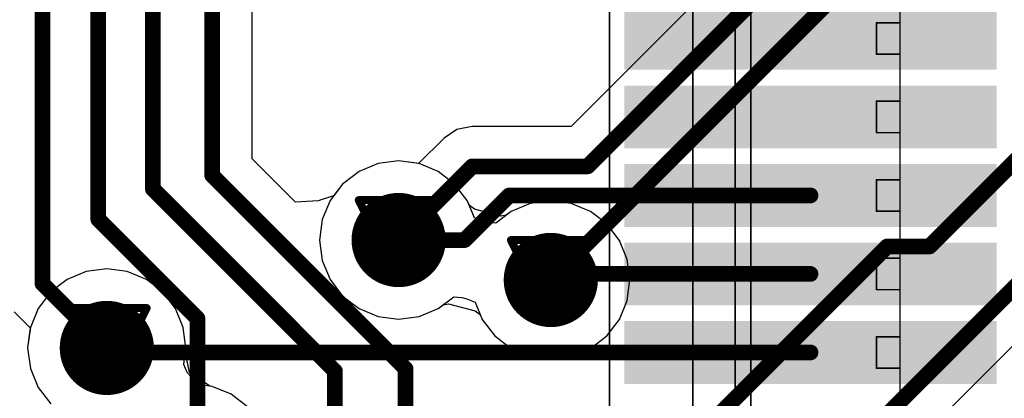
# Model space of a CAD drawing. Header units: millimetres. Extents: x 138 to 555, y 26 to 334.
# Tile 279 of 656: x 216.91 to 223.19, y 214.97 to 217.38. Entities that reach past the tile are written whole.
import ezdxf

# ---------------------------------------------------------------- set-up
doc = ezdxf.new("R2010")
doc.units = ezdxf.units.MM
for name, color, linetype in [('BottomLayer', 5, 'Continuous'), ('DrillDrawing', 1, 'Continuous'), ('Mechanical20', 56, 'Continuous'), ('Mechanical27', 56, 'Continuous'), ('MidLayer1', 16, 'Continuous'), ('MidLayer2', 76, 'Continuous'), ('MidLayer3', 90, 'Continuous'), ('MidLayer4', 156, 'Continuous'), ('MultiLayer', 9, 'Continuous'), ('TopLayer', 1, 'Continuous'), ('TopPaste', 8, 'Continuous'), ('TopSolder', 216, 'Continuous'), ('ViaHoleLayer', 16, 'Continuous')]:
    doc.layers.add(name, color=color, linetype=linetype)

# ---------------------------------------------------------------- blocks, each defined once
blk = doc.blocks.new('CON_SAMTEC_QSH_060_01_L_D_A_808')
at = {"layer": 'Mechanical20', "const_width": 0.01}
blk.add_lwpolyline([(20.85, -4.15), (-20.85, -4.15)], dxfattribs=at)
at = {"layer": 'Mechanical27', "const_width": 0.01}
for points in [[(18, -2.3), (2, -2.3)], [(8.35, -2.3), (8.15, -2.3)], [(8.15, -2.45), (8.15, -2.3)], [(8.35, -2.45), (8.35, -2.3)], [(8.85, -2.3), (8.65, -2.3)], [(8.65, -2.45), (8.65, -2.3)], [(8.85, -2.45), (8.85, -2.3)], [(9.35, -2.3), (9.15, -2.3)], [(9.15, -2.45), (9.15, -2.3)], [(9.35, -2.45), (9.35, -2.3)], [(9.85, -2.3), (9.65, -2.3)], [(9.65, -2.45), (9.65, -2.3)], [(9.85, -2.45), (9.85, -2.3)], [(10.35, -2.3), (10.15, -2.3)], [(10.15, -2.45), (10.15, -2.3)], [(10.35, -2.45), (10.35, -2.3)], [(8.35, -2.45), (8.15, -2.45)], [(8.85, -2.45), (8.65, -2.45)], [(9.35, -2.45), (9.15, -2.45)], [(9.85, -2.45), (9.65, -2.45)], [(10.35, -2.45), (10.15, -2.45)], [(20.35, -3.25), (-20.35, -3.25)], [(20.45, -3.35), (-20.45, -3.35)], [(20.635, -3.62), (-20.635, -3.62)]]:
    blk.add_lwpolyline(points, dxfattribs=at)
at = {"layer": 'Mechanical27', "const_width": 0.005}
for points in [[(8.1475, -2.3, 1), (8.1525, -2.3, 1)], [(8.1475, -2.3, 1), (8.1525, -2.3, 1)], [(8.3475, -2.3, 1), (8.3525, -2.3, 1)], [(8.3475, -2.3, 1), (8.3525, -2.3, 1)], [(8.6475, -2.3, 1), (8.6525, -2.3, 1)], [(8.6475, -2.3, 1), (8.6525, -2.3, 1)], [(8.8475, -2.3, 1), (8.8525, -2.3, 1)], [(8.8475, -2.3, 1), (8.8525, -2.3, 1)], [(9.1475, -2.3, 1), (9.1525, -2.3, 1)], [(9.1475, -2.3, 1), (9.1525, -2.3, 1)], [(9.3475, -2.3, 1), (9.3525, -2.3, 1)], [(9.3475, -2.3, 1), (9.3525, -2.3, 1)], [(9.6475, -2.3, 1), (9.6525, -2.3, 1)], [(9.6475, -2.3, 1), (9.6525, -2.3, 1)], [(9.8475, -2.3, 1), (9.8525, -2.3, 1)], [(9.8475, -2.3, 1), (9.8525, -2.3, 1)], [(10.1475, -2.3, 1), (10.1525, -2.3, 1)], [(10.1475, -2.3, 1), (10.1525, -2.3, 1)], [(10.3475, -2.3, 1), (10.3525, -2.3, 1)], [(10.3475, -2.3, 1), (10.3525, -2.3, 1)], [(8.1475, -2.45, 1), (8.1525, -2.45, 1)], [(8.1475, -2.45, 1), (8.1525, -2.45, 1)], [(8.3475, -2.45, 1), (8.3525, -2.45, 1)], [(8.3475, -2.45, 1), (8.3525, -2.45, 1)], [(8.6475, -2.45, 1), (8.6525, -2.45, 1)], [(8.6475, -2.45, 1), (8.6525, -2.45, 1)], [(8.8475, -2.45, 1), (8.8525, -2.45, 1)], [(8.8475, -2.45, 1), (8.8525, -2.45, 1)], [(9.1475, -2.45, 1), (9.1525, -2.45, 1)], [(9.1475, -2.45, 1), (9.1525, -2.45, 1)], [(9.3475, -2.45, 1), (9.3525, -2.45, 1)], [(9.3475, -2.45, 1), (9.3525, -2.45, 1)], [(9.6475, -2.45, 1), (9.6525, -2.45, 1)], [(9.6475, -2.45, 1), (9.6525, -2.45, 1)], [(9.8475, -2.45, 1), (9.8525, -2.45, 1)], [(9.8475, -2.45, 1), (9.8525, -2.45, 1)], [(10.1475, -2.45, 1), (10.1525, -2.45, 1)], [(10.1475, -2.45, 1), (10.1525, -2.45, 1)], [(10.3475, -2.45, 1), (10.3525, -2.45, 1)], [(10.3475, -2.45, 1), (10.3525, -2.45, 1)]]:
    blk.add_lwpolyline(points, format="xyb", close=True, dxfattribs=at)
at = {"layer": 'TopLayer'}
for points in [[(8.4, -4.005), (8.4, -1.735), (8.1, -4.005), (8.1, -1.735)], [(8.9, -4.005), (8.9, -1.735), (8.6, -4.005), (8.6, -1.735)], [(9.4, -4.005), (9.4, -1.735), (9.1, -4.005), (9.1, -1.735)], [(9.9, -4.005), (9.9, -1.735), (9.6, -4.005), (9.6, -1.735)], [(10.4, -4.005), (10.4, -1.735), (10.1, -4.005), (10.1, -1.735)]]:
    blk.add_solid(points, dxfattribs=at)
at = {"layer": 'TopPaste'}
for points in [[(8.4, -4.005), (8.4, -1.735), (8.1, -4.005), (8.1, -1.735)], [(8.9, -4.005), (8.9, -1.735), (8.6, -4.005), (8.6, -1.735)], [(9.4, -4.005), (9.4, -1.735), (9.1, -4.005), (9.1, -1.735)], [(9.9, -4.005), (9.9, -1.735), (9.6, -4.005), (9.6, -1.735)], [(10.4, -4.005), (10.4, -1.735), (10.1, -4.005), (10.1, -1.735)]]:
    blk.add_solid(points, dxfattribs=at)
at = {"layer": 'TopSolder'}
for points in [[(8.45, -4.055), (8.45, -1.685), (8.05, -4.055), (8.05, -1.685)], [(8.95, -4.055), (8.95, -1.685), (8.55, -4.055), (8.55, -1.685)], [(9.45, -4.055), (9.45, -1.685), (9.05, -4.055), (9.05, -1.685)], [(9.95, -4.055), (9.95, -1.685), (9.55, -4.055), (9.55, -1.685)], [(10.45, -4.055), (10.45, -1.685), (10.05, -4.055), (10.05, -1.685)]]:
    blk.add_solid(points, dxfattribs=at)

msp = doc.modelspace()

# ---------------------------------------------------------------- linework, layer by layer
at = {"layer": 'BottomLayer'}
for p, q in [((224.2895, 220.5618), (220.4252, 216.6975)), ((220.7783, 212.8405), (226.5933, 218.6556)), ((218.3942, 216.4906), (218.3942, 217.5318)), ((219.6985, 216.6781), (219.6158, 216.6228)), ((219.796, 216.6975), (219.6985, 216.6781)), ((220.4252, 216.6975), (219.796, 216.6975)), ((219.6158, 216.6228), (219.4539, 216.461)), ((218.6694, 216.2154), (218.3942, 216.4906)), ((219.1963, 216.4605), (219.0747, 216.4101)), ((219.3268, 216.4777), (219.1963, 216.4605)), ((219.4539, 216.461), (219.3268, 216.4777)), ((219.0747, 216.4101), (218.9702, 216.33)), ((218.9702, 216.33), (218.9127, 216.255)), ((218.814, 216.222), (218.6694, 216.2154)), ((218.9127, 216.255), (218.814, 216.222)), ((216.8777, 215.5158), (216.9803, 215.4132)), ((216.9803, 215.4132), (216.9636, 215.2861)), ((216.9636, 215.2861), (216.9808, 215.1556)), ((216.9808, 215.1556), (217.0311, 215.034)), ((217.0311, 215.034), (217.1113, 214.9295))]:
    msp.add_line(p, q, dxfattribs=at)
at = {"layer": 'BottomLayer', "const_width": 0.1}
for points in [[(220.5308, 216.4426), (224.4698, 220.3816)], [(222.708, 215.9321), (226.1693, 219.3933)], [(217.058, 215.696), (217.058, 219.3464)], [(217.4135, 216.1053), (217.4135, 219.1273)], [(220.2907, 212.7134), (226.4877, 218.9105)], [(217.7613, 216.2987), (217.7613, 218.894)], [(218.1393, 216.385), (218.1393, 218.6975)], [(220.2961, 215.7189), (222.1107, 217.5335)], [(219.3268, 215.9734), (219.796, 216.4426)], [(219.796, 216.4426), (220.5308, 216.4426)], [(218.1393, 216.385), (219.3713, 215.153)], [(217.7613, 216.2987), (218.9213, 215.1387)], [(217.4135, 216.1053), (218.0461, 215.4727)], [(220.2769, 213.7708), (222.4381, 215.9321)], [(222.4381, 215.9321), (222.708, 215.9321)], [(217.058, 215.696), (217.4679, 215.2861)], [(218.0461, 214.5915), (218.0461, 215.4727)], [(219.3713, 213.2506), (219.3713, 215.153)], [(218.9213, 214.2893), (218.9213, 215.1387)]]:
    msp.add_lwpolyline(points, dxfattribs=at)
at = {"layer": 'BottomLayer'}
for points, const_width in [([(219.771, 216.4426, 1), (219.821, 216.4426, 1)], 0.05), ([(219.771, 216.4426, 1), (219.821, 216.4426, 1)], 0.05), ([(220.5058, 216.4426, 1), (220.5558, 216.4426, 1)], 0.05), ([(220.5058, 216.4426, 1), (220.5558, 216.4426, 1)], 0.05), ([(218.1143, 216.385, 1), (218.1643, 216.385, 1)], 0.05), ([(218.1143, 216.385, 1), (218.1643, 216.385, 1)], 0.05), ([(217.7363, 216.2987, 1), (217.7863, 216.2987, 1)], 0.05), ([(217.7363, 216.2987, 1), (217.7863, 216.2987, 1)], 0.05), ([(219.1768, 215.9734, 1), (219.4768, 215.9734, 1)], 0.3), ([(217.3885, 216.1053, 1), (217.4385, 216.1053, 1)], 0.05), ([(217.3885, 216.1053, 1), (217.4385, 216.1053, 1)], 0.05), ([(219.3018, 215.9734, 1), (219.3518, 215.9734, 1)], 0.05), ([(220.1461, 215.7189, 1), (220.4461, 215.7189, 1)], 0.3), ([(222.4131, 215.9321, 1), (222.4631, 215.9321, 1)], 0.05), ([(222.4131, 215.9321, 1), (222.4631, 215.9321, 1)], 0.05), ([(222.683, 215.9321, 1), (222.733, 215.9321, 1)], 0.05), ([(222.683, 215.9321, 1), (222.733, 215.9321, 1)], 0.05), ([(220.2711, 215.7189, 1), (220.3211, 215.7189, 1)], 0.05), ([(217.033, 215.696, 1), (217.083, 215.696, 1)], 0.05), ([(217.033, 215.696, 1), (217.083, 215.696, 1)], 0.05), ([(217.3179, 215.2861, 1), (217.6179, 215.2861, 1)], 0.3), ([(218.0211, 215.4727, 1), (218.0711, 215.4727, 1)], 0.05), ([(218.0211, 215.4727, 1), (218.0711, 215.4727, 1)], 0.05), ([(217.4429, 215.2861, 1), (217.4929, 215.2861, 1)], 0.05), ([(219.3463, 215.153, 1), (219.3963, 215.153, 1)], 0.05), ([(219.3463, 215.153, 1), (219.3963, 215.153, 1)], 0.05), ([(218.8963, 215.1387, 1), (218.9463, 215.1387, 1)], 0.05), ([(218.8963, 215.1387, 1), (218.9463, 215.1387, 1)], 0.05)]:
    msp.add_lwpolyline(points, format="xyb", close=True, dxfattribs=dict(at, const_width=const_width))
at = {"layer": 'DrillDrawing', "const_width": 0.0508}
for points in [[(219.0728, 216.2274), (219.5808, 216.2274)], [(219.0728, 216.2274), (219.3268, 215.7194)], [(219.3268, 215.7194), (219.5808, 216.2274)], [(219.1744, 216.1258), (219.4792, 216.1258)], [(219.1744, 216.1258), (219.3268, 215.821)], [(219.3268, 215.821), (219.4792, 216.1258)], [(220.0421, 215.9729), (220.5501, 215.9729)], [(220.0421, 215.9729), (220.2961, 215.4649)], [(220.2961, 215.4649), (220.5501, 215.9729)], [(220.1437, 215.8713), (220.4485, 215.8713)], [(220.1437, 215.8713), (220.2961, 215.5665)], [(220.2961, 215.5665), (220.4485, 215.8713)], [(217.2139, 215.5401), (217.7219, 215.5401)], [(217.2139, 215.5401), (217.4679, 215.0321)], [(217.4679, 215.0321), (217.7219, 215.5401)], [(217.3155, 215.4385), (217.6203, 215.4385)], [(217.3155, 215.4385), (217.4679, 215.1337)], [(217.4679, 215.1337), (217.6203, 215.4385)]]:
    msp.add_lwpolyline(points, dxfattribs=at)
at = {"layer": 'DrillDrawing', "const_width": 0.0254}
for points in [[(219.0601, 216.2274, 1), (219.0855, 216.2274, 1)], [(219.0601, 216.2274, 1), (219.0855, 216.2274, 1)], [(219.5681, 216.2274, 1), (219.5935, 216.2274, 1)], [(219.5681, 216.2274, 1), (219.5935, 216.2274, 1)], [(219.1617, 216.1258, 1), (219.1871, 216.1258, 1)], [(219.1617, 216.1258, 1), (219.1871, 216.1258, 1)], [(219.4665, 216.1258, 1), (219.4919, 216.1258, 1)], [(219.4665, 216.1258, 1), (219.4919, 216.1258, 1)], [(220.0294, 215.9729, 1), (220.0548, 215.9729, 1)], [(220.0294, 215.9729, 1), (220.0548, 215.9729, 1)], [(220.5374, 215.9729, 1), (220.5628, 215.9729, 1)], [(220.5374, 215.9729, 1), (220.5628, 215.9729, 1)], [(220.131, 215.8713, 1), (220.1564, 215.8713, 1)], [(220.131, 215.8713, 1), (220.1564, 215.8713, 1)], [(220.4358, 215.8713, 1), (220.4612, 215.8713, 1)], [(220.4358, 215.8713, 1), (220.4612, 215.8713, 1)], [(219.3141, 215.821, 1), (219.3395, 215.821, 1)], [(219.3141, 215.821, 1), (219.3395, 215.821, 1)], [(219.3141, 215.7194, 1), (219.3395, 215.7194, 1)], [(219.3141, 215.7194, 1), (219.3395, 215.7194, 1)], [(220.2834, 215.5665, 1), (220.3088, 215.5665, 1)], [(220.2834, 215.5665, 1), (220.3088, 215.5665, 1)], [(217.2012, 215.5401, 1), (217.2266, 215.5401, 1)], [(217.2012, 215.5401, 1), (217.2266, 215.5401, 1)], [(217.7092, 215.5401, 1), (217.7346, 215.5401, 1)], [(217.7092, 215.5401, 1), (217.7346, 215.5401, 1)], [(217.3028, 215.4385, 1), (217.3282, 215.4385, 1)], [(217.3028, 215.4385, 1), (217.3282, 215.4385, 1)], [(217.6076, 215.4385, 1), (217.633, 215.4385, 1)], [(217.6076, 215.4385, 1), (217.633, 215.4385, 1)], [(220.2834, 215.4649, 1), (220.3088, 215.4649, 1)], [(220.2834, 215.4649, 1), (220.3088, 215.4649, 1)], [(217.4552, 215.1337, 1), (217.4806, 215.1337, 1)], [(217.4552, 215.1337, 1), (217.4806, 215.1337, 1)], [(217.4552, 215.0321, 1), (217.4806, 215.0321, 1)], [(217.4552, 215.0321, 1), (217.4806, 215.0321, 1)]]:
    msp.add_lwpolyline(points, format="xyb", close=True, dxfattribs=at)
at = {"layer": 'MidLayer1', "const_width": 0.3}
for points in [[(219.1768, 215.9734, 1), (219.4768, 215.9734, 1)], [(220.1461, 215.7189, 1), (220.4461, 215.7189, 1)], [(217.3179, 215.2861, 1), (217.6179, 215.2861, 1)]]:
    msp.add_lwpolyline(points, format="xyb", close=True, dxfattribs=at)
at = {"layer": 'MidLayer2'}
for p, q in [((219.1963, 216.4605), (219.0747, 216.4101)), ((219.3268, 216.4777), (219.1963, 216.4605)), ((219.4573, 216.4605), (219.3268, 216.4777)), ((219.579, 216.4101), (219.4573, 216.4605)), ((219.0747, 216.4101), (218.9702, 216.33)), ((219.6834, 216.33), (219.579, 216.4101)), ((218.9702, 216.33), (218.8901, 216.2255)), ((219.7636, 216.2255), (219.6834, 216.33)), ((218.8901, 216.2255), (218.8397, 216.1039)), ((219.7772, 216.1926), (219.7636, 216.2255)), ((220.1656, 216.206), (220.0439, 216.1556)), ((220.2961, 216.2232), (220.1656, 216.206)), ((220.4266, 216.206), (220.2961, 216.2232)), ((220.5483, 216.1556), (220.4266, 216.206)), ((219.8092, 216.1695), (219.7772, 216.1926)), ((219.9778, 216.1263), (219.8092, 216.1695)), ((220.0439, 216.1556), (220.0117, 216.1309)), ((220.6527, 216.0755), (220.5483, 216.1556)), ((218.8397, 216.1039), (218.8225, 215.9734)), ((220.0117, 216.1309), (219.9778, 216.1263)), ((220.7328, 215.971), (220.6527, 216.0755)), ((218.8225, 215.9734), (218.8397, 215.8429)), ((220.7832, 215.8494), (220.7328, 215.971)), ((218.8397, 215.8429), (218.8901, 215.7212)), ((220.8004, 215.7189), (220.7832, 215.8494)), ((217.3374, 215.7733), (217.2157, 215.7229)), ((217.4679, 215.7905), (217.3374, 215.7733)), ((217.5984, 215.7733), (217.4679, 215.7905)), ((217.72, 215.7229), (217.5984, 215.7733)), ((217.2157, 215.7229), (217.1113, 215.6427)), ((217.8245, 215.6427), (217.72, 215.7229)), ((218.8901, 215.7212), (218.9702, 215.6168)), ((220.7832, 215.5884), (220.8004, 215.7189)), ((217.1113, 215.6427), (217.0311, 215.5383)), ((217.9046, 215.5383), (217.8245, 215.6427)), ((218.9702, 215.6168), (219.0747, 215.5366)), ((220.7328, 215.4667), (220.7832, 215.5884)), ((217.0311, 215.5383), (216.9808, 215.4167)), ((217.955, 215.4167), (217.9046, 215.5383)), ((219.0747, 215.5366), (219.1963, 215.4863)), ((219.4573, 215.4863), (219.579, 215.5366)), ((219.579, 215.5366), (219.6112, 215.5614)), ((219.6112, 215.5614), (219.6451, 215.566)), ((219.6451, 215.566), (219.8137, 215.5228)), ((219.8137, 215.5228), (219.8457, 215.4997)), ((219.1963, 215.4863), (219.3268, 215.4691)), ((219.3268, 215.4691), (219.4573, 215.4863)), ((219.8457, 215.4997), (219.8594, 215.4667)), ((219.8594, 215.4667), (219.9395, 215.3623)), ((220.6527, 215.3623), (220.7328, 215.4667)), ((216.9808, 215.4167), (216.9636, 215.2861)), ((217.9722, 215.2861), (217.955, 215.4167)), ((219.9395, 215.3623), (220.0439, 215.2821)), ((220.5483, 215.2821), (220.6527, 215.3623)), ((216.9636, 215.2861), (216.9808, 215.1556)), ((217.9681, 215.2547), (217.9722, 215.2861)), ((220.0439, 215.2821), (220.1656, 215.2318)), ((220.4266, 215.2318), (220.5483, 215.2821)), ((217.9938, 215.1299), (217.9681, 215.2547)), ((220.1656, 215.2318), (220.2961, 215.2146)), ((220.2961, 215.2146), (220.4266, 215.2318)), ((216.9808, 215.1556), (217.0311, 215.034)), ((218.1248, 215.043), (217.9938, 215.1299)), ((217.0311, 215.034), (217.1113, 214.9295)), ((218.139, 215.0411), (218.1248, 215.043)), ((218.2607, 214.9907), (218.139, 215.0411)), ((218.3651, 214.9106), (218.2607, 214.9907))]:
    msp.add_line(p, q, dxfattribs=at)
at = {"layer": 'MidLayer2', "const_width": 0.3}
for points in [[(219.1768, 215.9734, 1), (219.4768, 215.9734, 1)], [(220.1461, 215.7189, 1), (220.4461, 215.7189, 1)], [(217.3179, 215.2861, 1), (217.6179, 215.2861, 1)]]:
    msp.add_lwpolyline(points, format="xyb", close=True, dxfattribs=at)
at = {"layer": 'MidLayer3'}
for p, q in [((219.1963, 216.4605), (219.0747, 216.4101)), ((219.3268, 216.4777), (219.1963, 216.4605)), ((219.4573, 216.4605), (219.3268, 216.4777)), ((219.579, 216.4101), (219.4573, 216.4605)), ((219.0747, 216.4101), (218.9702, 216.33)), ((219.6834, 216.33), (219.579, 216.4101)), ((218.9702, 216.33), (218.8901, 216.2255)), ((219.7636, 216.2255), (219.6834, 216.33)), ((218.8901, 216.2255), (218.8397, 216.1039)), ((219.8095, 216.1147), (219.7636, 216.2255)), ((220.1656, 216.206), (220.0439, 216.1556)), ((220.2961, 216.2232), (220.1656, 216.206)), ((220.4266, 216.206), (220.2961, 216.2232)), ((220.5483, 216.1556), (220.4266, 216.206)), ((220.0439, 216.1556), (219.9452, 216.0799)), ((220.6527, 216.0755), (220.5483, 216.1556)), ((218.8397, 216.1039), (218.8225, 215.9734)), ((219.8627, 216.0929), (219.8095, 216.1147)), ((219.8944, 216.0857), (219.8627, 216.0929)), ((219.9452, 216.0799), (219.8944, 216.0857)), ((220.7328, 215.971), (220.6527, 216.0755)), ((218.8225, 215.9734), (218.8397, 215.8429)), ((220.7832, 215.8494), (220.7328, 215.971)), ((218.8397, 215.8429), (218.8901, 215.7212)), ((220.8004, 215.7189), (220.7832, 215.8494)), ((217.3374, 215.7733), (217.2157, 215.7229)), ((217.4679, 215.7905), (217.3374, 215.7733)), ((217.5984, 215.7733), (217.4679, 215.7905)), ((217.72, 215.7229), (217.5984, 215.7733)), ((217.2157, 215.7229), (217.1113, 215.6427)), ((217.8245, 215.6427), (217.72, 215.7229)), ((218.8901, 215.7212), (218.9702, 215.6168)), ((220.7832, 215.5884), (220.8004, 215.7189)), ((217.1113, 215.6427), (217.0311, 215.5383)), ((217.9046, 215.5383), (217.8245, 215.6427)), ((218.9702, 215.6168), (219.0747, 215.5366)), ((219.579, 215.5366), (219.6777, 215.6124)), ((219.6777, 215.6124), (219.7285, 215.6066)), ((219.7285, 215.6066), (219.7602, 215.5994)), ((219.7602, 215.5994), (219.8134, 215.5776)), ((219.8134, 215.5776), (219.8594, 215.4667)), ((220.7328, 215.4667), (220.7832, 215.5884)), ((217.0311, 215.5383), (216.9808, 215.4167)), ((217.955, 215.4167), (217.9046, 215.5383)), ((219.0747, 215.5366), (219.1963, 215.4863)), ((219.4573, 215.4863), (219.579, 215.5366)), ((219.1963, 215.4863), (219.3268, 215.4691)), ((219.3268, 215.4691), (219.4573, 215.4863)), ((219.8594, 215.4667), (219.9395, 215.3623)), ((220.6527, 215.3623), (220.7328, 215.4667)), ((216.9808, 215.4167), (216.9636, 215.2861)), ((217.9722, 215.2861), (217.955, 215.4167)), ((219.9395, 215.3623), (220.0439, 215.2821)), ((220.5483, 215.2821), (220.6527, 215.3623)), ((216.9636, 215.2861), (216.9808, 215.1556)), ((217.9582, 215.1798), (217.9722, 215.2861)), ((220.0439, 215.2821), (220.1656, 215.2318)), ((220.4266, 215.2318), (220.5483, 215.2821)), ((220.1656, 215.2318), (220.2961, 215.2146)), ((220.2961, 215.2146), (220.4266, 215.2318)), ((216.9808, 215.1556), (217.0311, 215.034)), ((217.9789, 215.1297), (217.9582, 215.1798)), ((218.0499, 215.0528), (217.9789, 215.1297)), ((217.0311, 215.034), (217.1113, 214.9295)), ((218.139, 215.0411), (218.0499, 215.0528)), ((218.2607, 214.9907), (218.139, 215.0411)), ((218.3651, 214.9106), (218.2607, 214.9907))]:
    msp.add_line(p, q, dxfattribs=at)
at = {"layer": 'MidLayer3', "const_width": 0.3}
for points in [[(219.1768, 215.9734, 1), (219.4768, 215.9734, 1)], [(220.1461, 215.7189, 1), (220.4461, 215.7189, 1)], [(217.3179, 215.2861, 1), (217.6179, 215.2861, 1)]]:
    msp.add_lwpolyline(points, format="xyb", close=True, dxfattribs=at)
at = {"layer": 'MidLayer4'}
for p, q in [((219.1963, 216.4605), (219.0747, 216.4101)), ((219.3268, 216.4777), (219.1963, 216.4605)), ((219.4573, 216.4605), (219.3268, 216.4777)), ((219.579, 216.4101), (219.4573, 216.4605)), ((219.0747, 216.4101), (218.9702, 216.33)), ((219.6834, 216.33), (219.579, 216.4101)), ((218.9702, 216.33), (218.8901, 216.2255)), ((219.7636, 216.2255), (219.6834, 216.33)), ((218.8901, 216.2255), (218.8397, 216.1039)), ((219.8095, 216.1147), (219.7636, 216.2255)), ((220.1656, 216.206), (220.0439, 216.1556)), ((220.2961, 216.2232), (220.1656, 216.206)), ((220.4266, 216.206), (220.2961, 216.2232)), ((220.5483, 216.1556), (220.4266, 216.206)), ((220.0439, 216.1556), (219.9452, 216.0799)), ((220.6527, 216.0755), (220.5483, 216.1556)), ((218.8397, 216.1039), (218.8225, 215.9734)), ((219.8627, 216.0929), (219.8095, 216.1147)), ((219.8944, 216.0857), (219.8627, 216.0929)), ((219.9452, 216.0799), (219.8944, 216.0857)), ((220.7328, 215.971), (220.6527, 216.0755)), ((218.8225, 215.9734), (218.8397, 215.8429)), ((220.7832, 215.8494), (220.7328, 215.971)), ((218.8397, 215.8429), (218.8901, 215.7212)), ((220.8004, 215.7189), (220.7832, 215.8494)), ((217.3374, 215.7733), (217.2157, 215.7229)), ((217.4679, 215.7905), (217.3374, 215.7733)), ((217.5984, 215.7733), (217.4679, 215.7905)), ((217.72, 215.7229), (217.5984, 215.7733)), ((217.2157, 215.7229), (217.1113, 215.6427)), ((217.8245, 215.6427), (217.72, 215.7229)), ((218.8901, 215.7212), (218.9702, 215.6168)), ((220.7832, 215.5884), (220.8004, 215.7189)), ((217.1113, 215.6427), (217.0311, 215.5383)), ((217.9046, 215.5383), (217.8245, 215.6427)), ((218.9702, 215.6168), (219.0747, 215.5366)), ((219.579, 215.5366), (219.6777, 215.6124)), ((219.6777, 215.6124), (219.7285, 215.6066)), ((219.7285, 215.6066), (219.7602, 215.5994)), ((219.7602, 215.5994), (219.8134, 215.5776)), ((219.8134, 215.5776), (219.8594, 215.4667)), ((220.7328, 215.4667), (220.7832, 215.5884)), ((217.0311, 215.5383), (216.9808, 215.4167)), ((217.955, 215.4167), (217.9046, 215.5383)), ((219.0747, 215.5366), (219.1963, 215.4863)), ((219.4573, 215.4863), (219.579, 215.5366)), ((219.1963, 215.4863), (219.3268, 215.4691)), ((219.3268, 215.4691), (219.4573, 215.4863)), ((219.8594, 215.4667), (219.9395, 215.3623)), ((220.6527, 215.3623), (220.7328, 215.4667)), ((216.9808, 215.4167), (216.9636, 215.2861)), ((217.9722, 215.2861), (217.955, 215.4167)), ((219.9395, 215.3623), (220.0439, 215.2821)), ((220.5483, 215.2821), (220.6527, 215.3623)), ((216.9636, 215.2861), (216.9808, 215.1556)), ((217.9582, 215.1798), (217.9722, 215.2861)), ((220.0439, 215.2821), (220.1656, 215.2318)), ((220.4266, 215.2318), (220.5483, 215.2821)), ((220.1656, 215.2318), (220.2961, 215.2146)), ((220.2961, 215.2146), (220.4266, 215.2318)), ((216.9808, 215.1556), (217.0311, 215.034)), ((217.9789, 215.1297), (217.9582, 215.1798)), ((218.0499, 215.0528), (217.9789, 215.1297)), ((217.0311, 215.034), (217.1113, 214.9295)), ((218.139, 215.0411), (218.0499, 215.0528)), ((218.2607, 214.9907), (218.139, 215.0411)), ((218.3651, 214.9106), (218.2607, 214.9907))]:
    msp.add_line(p, q, dxfattribs=at)
at = {"layer": 'MidLayer4', "const_width": 0.3}
for points in [[(219.1768, 215.9734, 1), (219.4768, 215.9734, 1)], [(220.1461, 215.7189, 1), (220.4461, 215.7189, 1)], [(217.3179, 215.2861, 1), (217.6179, 215.2861, 1)]]:
    msp.add_lwpolyline(points, format="xyb", close=True, dxfattribs=at)
at = {"layer": 'MultiLayer', "const_width": 0.3}
for points in [[(219.1768, 215.9734, 1), (219.4768, 215.9734, 1)], [(220.1461, 215.7189, 1), (220.4461, 215.7189, 1)], [(217.3179, 215.2861, 1), (217.6179, 215.2861, 1)]]:
    msp.add_lwpolyline(points, format="xyb", close=True, dxfattribs=at)
at = {"layer": 'TopLayer'}
for points, const_width in [([(219.1768, 215.9734, 1), (219.4768, 215.9734, 1)], 0.3), ([(220.0065, 216.2574, 1), (220.0565, 216.2574, 1)], 0.05), ([(220.0065, 216.2574, 1), (220.0565, 216.2574, 1)], 0.05), ([(221.9255, 216.2574, 1), (221.9755, 216.2574, 1)], 0.05), ([(219.3018, 215.9734, 1), (219.3518, 215.9734, 1)], 0.05), ([(219.7225, 215.9734, 1), (219.7725, 215.9734, 1)], 0.05), ([(219.7225, 215.9734, 1), (219.7725, 215.9734, 1)], 0.05), ([(220.1461, 215.7189, 1), (220.4461, 215.7189, 1)], 0.3), ([(220.2711, 215.7189, 1), (220.3211, 215.7189, 1)], 0.05), ([(220.3096, 215.7574, 1), (220.3596, 215.7574, 1)], 0.05), ([(220.3096, 215.7574, 1), (220.3596, 215.7574, 1)], 0.05), ([(221.9255, 215.7574, 1), (221.9755, 215.7574, 1)], 0.05), ([(217.3179, 215.2861, 1), (217.6179, 215.2861, 1)], 0.3), ([(217.4429, 215.2861, 1), (217.4929, 215.2861, 1)], 0.05), ([(217.4716, 215.2574, 1), (217.5216, 215.2574, 1)], 0.05), ([(217.4716, 215.2574, 1), (217.5216, 215.2574, 1)], 0.05), ([(221.9255, 215.2574, 1), (221.9755, 215.2574, 1)], 0.05)]:
    msp.add_lwpolyline(points, format="xyb", close=True, dxfattribs=dict(at, const_width=const_width))
at = {"layer": 'TopLayer', "const_width": 0.1}
for points in [[(219.7475, 215.9734), (220.0315, 216.2574)], [(220.0315, 216.2574), (221.9505, 216.2574)], [(219.3268, 215.9734), (219.7475, 215.9734)], [(220.2961, 215.7189), (220.3346, 215.7574)], [(220.3346, 215.7574), (221.9505, 215.7574)], [(217.4679, 215.2861), (217.4966, 215.2574)], [(217.4966, 215.2574), (221.9505, 215.2574)]]:
    msp.add_lwpolyline(points, dxfattribs=at)
at = {"layer": 'ViaHoleLayer', "const_width": 0.15}
for points in [[(219.2518, 215.9734, 1), (219.4018, 215.9734, 1)], [(220.2211, 215.7189, 1), (220.3711, 215.7189, 1)], [(217.3929, 215.2861, 1), (217.5429, 215.2861, 1)]]:
    msp.add_lwpolyline(points, format="xyb", close=True, dxfattribs=at)

# ---------------------------------------------------------------- block references
at = {"rotation": 270}
msp.add_blockref('CON_SAMTEC_QSH_060_01_L_D_A_808', (224.8205, 225.5074), dxfattribs=at)

doc.saveas('drawing.dxf')
